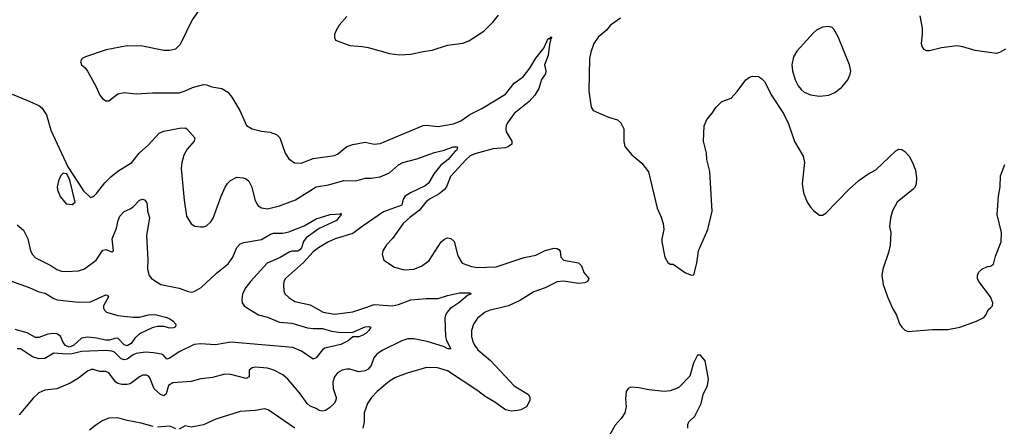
# Model space of a CAD drawing. Header units: inches. Extents: x 1173000 to 1307049, y 522583 to 678455.
# Tile 602 of 617: x 1244965 to 1251421, y 639222 to 641885. Entities that reach past the tile are written whole.
import ezdxf

# ---------------------------------------------------------------- set-up
doc = ezdxf.new("R2010")
doc.units = ezdxf.units.IN
doc.header["$MEASUREMENT"] = 0
for name, color, linetype in [('B2643', 7, 'Continuous'), ('B2644', 7, 'Continuous'), ('B2653', 7, 'Continuous'), ('B2654', 7, 'Continuous')]:
    doc.layers.add(name, color=color, linetype=linetype)

msp = doc.modelspace()

# ---------------------------------------------------------------- linework, layer by layer
at = {"layer": 'B2643', "color": 5}
for points, elevation in [([(1245515.3, 640000), (1245514.9, 639994.9), (1245521.3, 639981.3), (1245534.9, 639970), (1245610, 639946.5), (1245710, 639935.7), (1245750, 639935.9), (1245810, 639952.7), (1245854.8, 639954.8), (1245930, 639935.2), (1245950, 639925.2), (1245972.4, 639910), (1245990.2, 639890), (1245986.7, 639873.3), (1245973.2, 639866.8), (1245950, 639865.5), (1245910, 639875.8), (1245870, 639876.1), (1245833, 639867), (1245750, 639827.8), (1245721.5, 639798.5), (1245696.5, 639763.5), (1245670, 639747.7), (1245650, 639755.7), (1245610, 639799.3), (1245590, 639797.8), (1245554.2, 639785.8), (1245530, 639785.2), (1245470, 639799.7), (1245410, 639804.6), (1245370, 639799.3), (1245317.5, 639750), (1245290, 639740.9), (1245265.6, 639750), (1245249.7, 639770), (1245232.3, 639812.3), (1245210, 639827.2), (1245190, 639829.9), (1245150, 639825.9), (1245090, 639803.9), (1245070, 639802.5), (1245014, 639834), (1244936.4, 639856.4)], 920), ([(1246453.5, 640000), (1246531.7, 639951.7), (1246590, 639935.7), (1246670, 639903.8), (1246750, 639896.1), (1246852.7, 639867.3), (1246890, 639861.4), (1246950, 639862.1), (1247010, 639844.7), (1247070, 639836.3), (1247150, 639839), (1247230, 639873.5), (1247254.9, 639874.9), (1247266.8, 639870), (1247254.9, 639850), (1247234, 639830), (1247210, 639815.8), (1247190, 639808.3), (1247150, 639807), (1247118.4, 639781.6), (1247070, 639758.3), (1246966.3, 639733.7), (1246950, 639723.5), (1246910, 639669.7), (1246890, 639661.3), (1246814.1, 639714.1), (1246757.4, 639737.4), (1246350, 639772.6), (1246250, 639755.4), (1246150, 639762.8), (1246110, 639757.1), (1246010, 639708.9), (1245950, 639667.6), (1245930, 639661.3), (1245908.2, 639688.2), (1245894.8, 639694.8), (1245843.8, 639703.8), (1245790, 639706.6), (1245730, 639697.5), (1245710, 639689.9), (1245670, 639661), (1245650, 639656.3), (1245630, 639663.7), (1245586.7, 639706.7), (1245570, 639713.7), (1245530, 639718.9), (1245370, 639712), (1245310, 639697.4), (1245273.9, 639693.9), (1245190, 639701), (1245130, 639666.6), (1245090, 639663.7), (1245050, 639677.1), (1244970, 639728.4), (1244950, 639729.7)], 940), ([(1247797.9, 640000), (1247787, 639993), (1247767.3, 639970), (1247757.6, 639950), (1247753.8, 639930), (1247757.3, 639810), (1247763.5, 639783.5), (1247791.7, 639728.3), (1247771.8, 639728.2), (1247744.8, 639744.8), (1247636.9, 639776.9), (1247550, 639795.2), (1247510, 639795.2), (1247470, 639781.4), (1247342.6, 639717.4), (1247306.5, 639693.5), (1247288.4, 639670), (1247270, 639619.7), (1247250, 639596.8), (1247230, 639584.6), (1247190, 639578.2), (1247130, 639595.4), (1247110, 639596.2), (1247080.5, 639590), (1247048.8, 639571.2), (1247030, 639545.1), (1247018.4, 639510), (1247021.5, 639470), (1247040.4, 639410), (1247039.1, 639390), (1247027.2, 639370), (1246996.3, 639343.7), (1246970, 639325), (1246950, 639320.7), (1246930, 639325.5), (1246910, 639338.5), (1246870, 639354.2), (1246849.8, 639370), (1246800.6, 639440.6), (1246722.6, 639530), (1246690, 639559.1), (1246632.3, 639590), (1246590, 639602), (1246511.6, 639608.4), (1246490, 639605.1), (1246470.4, 639590), (1246470, 639545.2), (1246450, 639535.8), (1246350, 639561.2), (1246310, 639563.5), (1246230, 639541.7), (1246153.6, 639533.6), (1246090, 639516.1), (1245970, 639506.6), (1245940.3, 639490), (1245926.3, 639433.7), (1245910, 639422.2), (1245889.1, 639429.1), (1245848, 639468), (1245818.7, 639538.7), (1245810, 639551.1), (1245796.5, 639556.5), (1245770, 639555.6), (1245750, 639545.3), (1245690, 639500.7), (1245670, 639494.6), (1245635, 639495), (1245610, 639502.5), (1245593.5, 639513.5), (1245550, 639572.9), (1245530, 639580.2), (1245490, 639581.4), (1245450, 639593.6), (1245433.3, 639593.3), (1245410, 639583.7), (1245350, 639536), (1245295.9, 639504.1), (1245210, 639467.7), (1245130, 639458), (1245090, 639441.1), (1245053.2, 639406.8), (1244962.9, 639297.1)], 960), ([(1246900.9, 640000), (1246955.5, 639970), (1247030, 639957.1), (1247150, 639972.1), (1247234.5, 640000)], 960), ([(1248126.7, 640000), (1248050, 639982.4), (1248017.6, 639970), (1247966.3, 639930), (1247940.2, 639890), (1247928.1, 639850), (1247927.3, 639810), (1247937.8, 639770), (1247949.3, 639750), (1247970, 639722.4), (1248051.6, 639651.6), (1248207.8, 639487.8), (1248301.7, 639430), (1248311, 639410), (1248310.2, 639390), (1248287.7, 639350), (1248250.8, 639330), (1248230, 639324.4), (1248190, 639321.5), (1248150, 639328.7), (1248080.4, 639380.4), (1248017.7, 639417.7), (1247970, 639454), (1247770, 639584.2), (1247704.5, 639604.5), (1247632.2, 639607.8), (1247506, 639570), (1247430, 639542), (1247390, 639517.4), (1247310.2, 639449.8), (1247272.2, 639410), (1247245.3, 639370), (1247224.6, 639310), (1247223.1, 639250), (1247215.3, 639210)], 980), ([(1249346.6, 639210), (1249346.2, 639233.8), (1249351.8, 639250), (1249392.8, 639287.2), (1249433.5, 639370), (1249447, 639430), (1249475.1, 639490), (1249481.2, 639530), (1249459, 639650), (1249430, 639688), (1249410, 639688), (1249384.1, 639635.9), (1249358.8, 639550), (1249290, 639479), (1249272, 639470), (1249230, 639453.2), (1249190, 639449.2), (1249090, 639461.2), (1249026, 639474), (1248970, 639478), (1248954, 639470), (1248942, 639450), (1248938, 639402), (1248942.4, 639350), (1248933.4, 639310), (1248910, 639272), (1248870.6, 639230), (1248802, 639110)], 1020), ([(1246768.8, 639208.8), (1246595.6, 639330), (1246570, 639336.8), (1246510, 639325.3), (1246410, 639318.3), (1246251.5, 639268.5), (1246170, 639231.2), (1246090, 639216), (1246050, 639225.1), (1246010, 639203.6)], 980), ([(1245839.7, 639219.7), (1245762.7, 639242.7), (1245670, 639259.7), (1245610, 639276.3), (1245550, 639275.1), (1245510, 639259.6), (1245464, 639230), (1245422.6, 639197.4)], 980), ([(1245990, 639205.4), (1245950, 639222), (1245870, 639216.9)], 980)]:
    msp.add_lwpolyline(points, dxfattribs=dict(at, elevation=elevation))
at = {"layer": 'B2644', "color": 5}
for points, elevation in [([(1246193.7, 642026.3), (1246097, 641883), (1246018.6, 641721.4), (1245987.9, 641692.1), (1245950, 641683.5), (1245910, 641683.9), (1245770, 641711.1), (1245670, 641712.6), (1245532.2, 641687.8), (1245397.5, 641642.5), (1245376, 641630), (1245364.9, 641610), (1245371, 641590), (1245392.3, 641572.3), (1245410, 641546.8), (1245464.4, 641450), (1245490.4, 641390.4), (1245508.1, 641368.1), (1245530, 641354), (1245550, 641354), (1245610, 641399.1), (1245650, 641408), (1245730, 641398.7), (1245835.2, 641404.8), (1246010, 641406.5), (1246050, 641418), (1246098.7, 641441.3), (1246170, 641460.3), (1246190, 641457.6), (1246224.4, 641444.4), (1246290, 641433.8), (1246329.3, 641409.3), (1246357.4, 641377.4), (1246408.8, 641290), (1246452.8, 641192.8), (1246490.4, 641170.4), (1246550, 641155.5), (1246607.9, 641147.9), (1246650, 641133.4), (1246670.3, 641110.3), (1246706.7, 641010), (1246730, 640974), (1246767.2, 640947.2), (1246810, 640945.7), (1246890, 640974.9), (1247030, 640994.4), (1247050, 641003.2), (1247110, 641054.2), (1247150, 641067.2), (1247230, 641082.3), (1247290, 641068.9), (1247330, 641074.6), (1247610, 641191.3), (1247630, 641193.4), (1247710, 641184.7), (1247810, 641203.8), (1247857.6, 641222.4), (1247916.1, 641263.9), (1247996.1, 641303.9), (1248150, 641397), (1248206.9, 641470), (1248267.2, 641510), (1248310, 641568.1), (1248350, 641633), (1248402.5, 641697.5), (1248430, 641761.7), (1248438.9, 641761.1), (1248450, 641772.4), (1248452.9, 641770), (1248450, 641759), (1248442.8, 641757.2), (1248446.4, 641750), (1248438.2, 641721.8), (1248430.2, 641650), (1248405.8, 641590), (1248415.9, 641550), (1248413.2, 641530), (1248386.5, 641493.5), (1248370, 641435.1), (1248342.6, 641390), (1248305, 641350), (1248208.5, 641270), (1248162.9, 641210), (1248154.7, 641190), (1248152.1, 641170), (1248155.6, 641150), (1248192.6, 641090), (1248191.6, 641070), (1248170, 641054), (1248150, 641046.6), (1248070, 641038.5), (1247950, 641005.6), (1247917.6, 640990), (1247892, 640970), (1247790, 640857.2), (1247763.9, 640790), (1247747.9, 640770), (1247716, 640744), (1247652, 640710), (1247628.5, 640690), (1247583.8, 640636.2), (1247523.7, 640590), (1247480.4, 640550), (1247410, 640452.3), (1247370.7, 640410), (1247347.3, 640370), (1247342.8, 640350), (1247352, 640310), (1247423.4, 640263.4), (1247486, 640246), (1247550, 640251.6), (1247600.9, 640270), (1247650, 640308.7), (1247730, 640430.6), (1247750, 640448), (1247770, 640455.5), (1247792, 640452), (1247813.1, 640433.1), (1247838.7, 640338.7), (1247867.3, 640290), (1247928.2, 640268.2), (1247970, 640261.5), (1248090, 640266.2), (1248273.5, 640326.5), (1248350, 640342.4), (1248410, 640372.3), (1248470, 640388.8), (1248490, 640386.4), (1248500.4, 640380.4), (1248508.7, 640368.7), (1248513.4, 640330), (1248530.2, 640310.2), (1248630, 640291.4), (1248650, 640272.2), (1248664, 640230), (1248697.1, 640190), (1248688, 640170), (1248670, 640162), (1248630, 640156.8), (1248530, 640173.3), (1248490, 640168.8), (1248410.7, 640129.3), (1248337.3, 640102.7), (1248250, 640047.6), (1248170.4, 640010), (1248126.7, 640000)], 980), ([(1247110, 641906), (1247060.3, 641850), (1247037.6, 641810), (1247028.5, 641788.5), (1247028.5, 641768.5), (1247036, 641750), (1247130, 641714.9), (1247210, 641710.3), (1247250, 641703.1), (1247390, 641663.1), (1247454.7, 641654.7), (1247530, 641658.9), (1247610, 641677.4), (1247670, 641684.9), (1247770, 641719.1), (1247870, 641730.2), (1247910, 641747.1), (1248009.7, 641810), (1248069.7, 641870), (1248105, 641915)], 1020), ([(1248904.6, 641895.4), (1248839.6, 641850), (1248810, 641815.1), (1248758, 641770), (1248730, 641729.6), (1248710, 641672), (1248701, 641630), (1248697.1, 641417.1), (1248711.8, 641311.8), (1248726, 641290), (1248825.9, 641245.9), (1248886, 641230), (1248907.7, 641210), (1248925.5, 641170), (1248926, 641086), (1248933.7, 641053.7), (1248979.9, 640999.9), (1249044.7, 640944.7), (1249088.2, 640888.2), (1249144.4, 640650), (1249171.8, 640591.8), (1249183.7, 640550), (1249188.7, 640510), (1249175.5, 640450), (1249176.3, 640430), (1249194.8, 640330), (1249215.3, 640295.3), (1249230, 640284.7), (1249250, 640284.7), (1249330, 640226.8), (1249370, 640212), (1249386, 640214), (1249405.2, 640290), (1249417.2, 640370), (1249476.9, 640510), (1249505.1, 640630), (1249489.7, 640890), (1249471.8, 640970), (1249469.5, 641010), (1249449.4, 641090), (1249452.7, 641190), (1249470, 641231), (1249506.8, 641273.2), (1249529.3, 641310), (1249569, 641350), (1249630, 641371), (1249670, 641414), (1249725.6, 641490), (1249750, 641508.2), (1249770, 641514.4), (1249810, 641512.4), (1249830, 641499.3), (1249850, 641477.1), (1249893.6, 641393.6), (1249973.7, 641270), (1250000, 641216.5)], 1020), ([(1244916.2, 641396.2), (1245016.7, 641356.7), (1245090, 641322.4), (1245110, 641307.4), (1245142, 641262), (1245170, 641162), (1245281.3, 640921.3), (1245383.5, 640763.5), (1245430, 640720.3), (1245450, 640726.7), (1245470, 640746.7), (1245524.3, 640815.7), (1245563.6, 640856.4), (1245608.2, 640891.8), (1245701.1, 640950), (1245748.3, 641011.7), (1245810, 641064.2), (1245879.4, 641140.6), (1245910, 641155.8), (1246013.8, 641173.8), (1246050, 641175.5), (1246061, 641170), (1246113.4, 641110), (1246110.4, 641090), (1246063.5, 641036.5), (1246042, 640998), (1246027.9, 640950), (1246024.7, 640910), (1246043.1, 640703.1), (1246058.8, 640598.8), (1246090, 640546.8), (1246113.4, 640533.4), (1246150, 640527.3), (1246170, 640527.3), (1246190, 640534.8), (1246219.6, 640560.4), (1246234.7, 640585.3), (1246286.4, 640730), (1246312.8, 640787.2), (1246328.4, 640811.6), (1246348.3, 640831.7), (1246390, 640852.8), (1246431, 640850), (1246450, 640842.4), (1246467.8, 640827.8), (1246488.2, 640788.2), (1246507.5, 640707.5), (1246519.4, 640679.4), (1246530, 640666.4), (1246550, 640653.4), (1246590, 640646), (1246670, 640664.8), (1246774.3, 640705.7), (1246910, 640789.3), (1246990, 640802.7), (1247090, 640831.8), (1247170, 640829.2), (1247230, 640847.2), (1247270, 640846.5), (1247330, 640856.5), (1247390, 640882.6), (1247450, 640933.2), (1247477, 640950), (1247570, 640973.4), (1247684.3, 641015.7), (1247749.5, 641030), (1247808.2, 641051.8), (1247832.3, 641052.3), (1247835.3, 641050), (1247830.8, 641030), (1247818.4, 641021.6), (1247775, 640970), (1247727.3, 640932.7), (1247682.1, 640877.9), (1247645.6, 640814.4), (1247623.4, 640796.6), (1247528.1, 640751.9), (1247492.7, 640730), (1247480.2, 640710), (1247470.7, 640669.3), (1247350, 640625.5), (1247210, 640531.2), (1247150, 640484.3), (1247034.6, 640450), (1246990, 640429.9), (1246923.9, 640390), (1246890, 640363.5), (1246825.4, 640294.6), (1246708.4, 640190), (1246697.6, 640170), (1246694.7, 640145.3), (1246696.5, 640110), (1246704.6, 640090), (1246730, 640065.3), (1246770, 640039.5), (1246870, 640017), (1246900.9, 640000)], 960), ([(1244950, 640541.7), (1244990, 640506.4), (1245019.5, 640450), (1245037.1, 640370), (1245050, 640346.8), (1245070, 640325.5), (1245170, 640274.6), (1245210, 640247.7), (1245238.7, 640238.7), (1245270, 640235), (1245350, 640239), (1245390, 640252), (1245467, 640310), (1245510, 640374.4), (1245530, 640378.9), (1245570, 640364.6), (1245579.5, 640370), (1245570.8, 640450), (1245600, 640520), (1245611.1, 640570), (1245622.4, 640597.6), (1245650, 640628.5), (1245690, 640646), (1245710, 640659.6), (1245750, 640702), (1245770, 640708.9), (1245784.6, 640704.6), (1245796.5, 640690), (1245801.7, 640670), (1245803, 640630), (1245817, 640590), (1245796.5, 640470), (1245806.3, 640313.7), (1245802.4, 640250), (1245814.9, 640210), (1245830.3, 640190), (1245890, 640150.2), (1246010, 640127.2), (1246070, 640104.2), (1246090, 640100.9), (1246110, 640103.7), (1246155.9, 640130), (1246255.6, 640224.4), (1246333.1, 640286.9), (1246363.2, 640330), (1246390, 640391.8), (1246410, 640416.9), (1246434.6, 640425.4), (1246550, 640445.6), (1246610, 640480.2), (1246630, 640486.5), (1246690, 640485.8), (1246730, 640494.9), (1246830, 640534.4), (1246910, 640580.7), (1247001.2, 640610), (1247067, 640613), (1247070, 640618), (1247073, 640610), (1247042, 640570), (1246930, 640518.2), (1246844.8, 640455.2), (1246826.9, 640433.1), (1246814.2, 640390), (1246803.1, 640376.9), (1246790, 640369.2), (1246750.5, 640369.5), (1246736.1, 640363.9), (1246672.8, 640327.2), (1246588.3, 640290), (1246478.2, 640170), (1246447.8, 640130), (1246426.4, 640090), (1246421, 640050), (1246423.8, 640030), (1246437.3, 640010), (1246453.5, 640000)], 940), ([(1244830, 640200.2), (1245028.2, 640130), (1245090, 640102.3), (1245133.1, 640093.1), (1245190, 640057.7), (1245210.8, 640050), (1245350, 640035.6), (1245430, 640036.9), (1245530, 640082.8), (1245540, 640080), (1245547, 640070), (1245516, 640010), (1245515.3, 640000)], 920), ([(1247234.5, 640000), (1247290, 640018.4), (1247410, 640011.6), (1247450, 640019.4), (1247530, 640050.2), (1247630, 640058.2), (1247710, 640058.6), (1247770, 640078.4), (1247850, 640094.8), (1247916.7, 640096.7), (1247924.9, 640090), (1247902.4, 640077.6), (1247844.9, 640030), (1247797.9, 640000)], 960)]:
    msp.add_lwpolyline(points, dxfattribs=dict(at, elevation=elevation))
at = {"layer": 'B2644', "color": 5, "elevation": 960}
msp.add_lwpolyline([(1245250, 640879.3), (1245235.8, 640864.2), (1245219.3, 640830), (1245210.5, 640790), (1245212.7, 640770), (1245230, 640726.8), (1245270, 640678.8), (1245310, 640674), (1245329.2, 640690.8), (1245293.4, 640833.4), (1245275.6, 640875.6)], close=True, dxfattribs=at)
at = {"layer": 'B2653', "color": 5, "elevation": 1020}
msp.add_lwpolyline([(1250686.2, 640000), (1250690.6, 639990), (1250714, 639950), (1250733.7, 639893.7), (1250750, 639871.3), (1250770, 639851.3), (1250790, 639842.8), (1250950, 639855.5), (1251050, 639855.5), (1251130, 639870.4), (1251239, 639910), (1251286.2, 639933.8), (1251299.5, 639950), (1251316.3, 639983.7), (1251332.7, 640000)], dxfattribs=at)
at = {"layer": 'B2654', "color": 5, "elevation": 1020}
for points in [[(1251430, 641692), (1251390.3, 641669.7), (1251370, 641664.5), (1251230, 641682.6), (1251150, 641707.1), (1251110, 641713.3), (1251010, 641701.5), (1250930, 641680.5), (1250910, 641681.3), (1250895.1, 641690), (1250882.4, 641710), (1250877.7, 641730), (1250885.4, 641790), (1250885.4, 641830), (1250868.6, 641910)], [(1250000, 641216.5), (1250003.2, 641210), (1250046.4, 641086.4), (1250102.3, 640990), (1250111.3, 640950), (1250096.9, 640810), (1250103.5, 640750), (1250128.1, 640690), (1250150, 640657.6), (1250170, 640634.4), (1250210, 640604.9), (1250230, 640605.5), (1250250, 640618.4), (1250404.2, 640775.8), (1250467.5, 640832.5), (1250525.9, 640874.1), (1250578, 640902), (1250710, 641026.8), (1250730, 641037.3), (1250750, 641034), (1250770, 641020.7), (1250796.3, 640990), (1250819.1, 640950), (1250838.3, 640898.3), (1250846.4, 640850), (1250842.4, 640810), (1250833.7, 640786.3), (1250824.7, 640775.3), (1250719.1, 640690), (1250687.2, 640632.8), (1250674.9, 640585.1), (1250668.5, 640530), (1250677.3, 640490), (1250672.1, 640407.9), (1250660.9, 640359.1), (1250624.9, 640250), (1250619.1, 640210), (1250627.7, 640150), (1250655.5, 640070), (1250686.2, 640000)], [(1251332.7, 640000), (1251342.7, 640010), (1251346.6, 640030), (1251329.6, 640070), (1251253.6, 640170), (1251246, 640190), (1251245.1, 640210), (1251252.3, 640230), (1251273.2, 640250), (1251310, 640268), (1251330, 640270.7), (1251350, 640284.7), (1251363.9, 640336.1), (1251401.1, 640430), (1251403.5, 640490), (1251373.3, 640610), (1251382.9, 640730), (1251393.6, 640790), (1251397.2, 640862.8), (1251424.4, 640935.6)]]:
    msp.add_lwpolyline(points, dxfattribs=at)
at = {"layer": 'B2654', "color": 5, "elevation": 1040}
msp.add_lwpolyline([(1250270, 641840.9), (1250230, 641836.2), (1250190, 641816.2), (1250170, 641799.5), (1250060.9, 641679.1), (1250039.4, 641640.6), (1250027.7, 641590), (1250031.7, 641550), (1250050, 641490.8), (1250070, 641450.6), (1250090, 641428.2), (1250110, 641410.4), (1250150, 641392.4), (1250210, 641383), (1250250, 641388), (1250270, 641390.6), (1250310, 641408), (1250356.2, 641443.8), (1250396.2, 641490), (1250411.4, 641528.6), (1250414, 641550), (1250405.6, 641590), (1250332.6, 641772.6), (1250303.2, 641823.2), (1250292.7, 641832.7)], close=True, dxfattribs=at)

doc.saveas('drawing.dxf')
